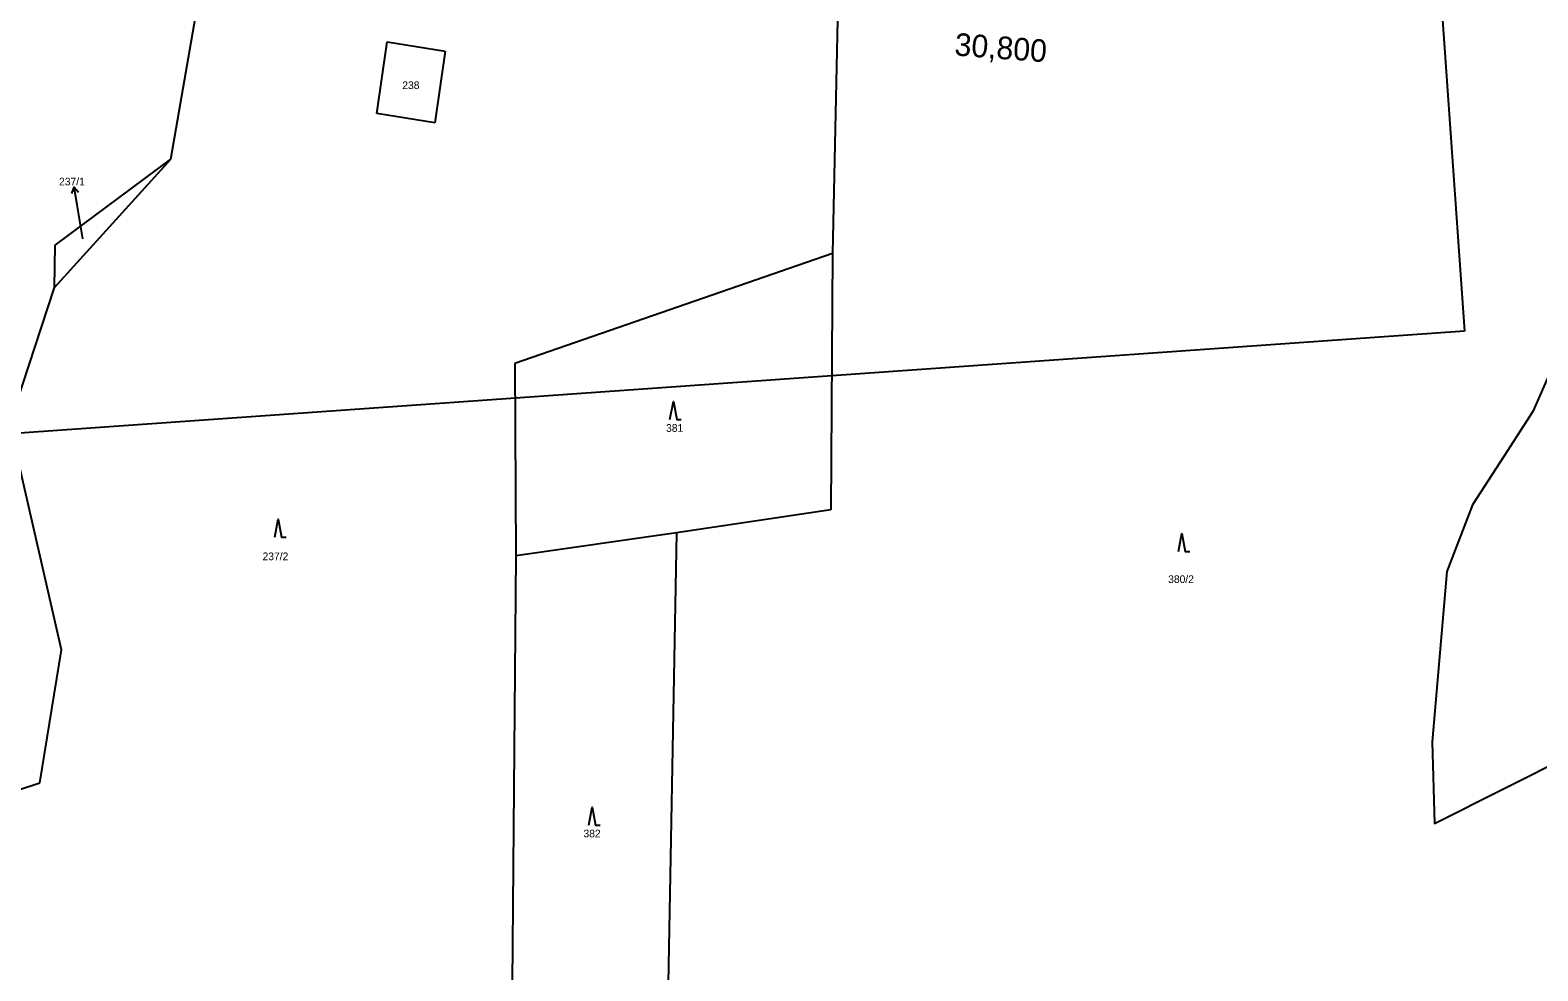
# Model space of a CAD drawing. Extents: x -670359 to -668019, y -978807 to -976674.
# Drawn here: x -669575.5 to -669241.5, y -977399.4 to -977191.2 of the extents above; entities that cross this region are included whole.
import ezdxf

# ---------------------------------------------------------------- set-up
doc = ezdxf.new("R2010")
doc.units = 0
for name, color, linetype in [('Hranice parcel', 7, 'Continuous'), ('Parcelní čísla', 7, 'Continuous'), ('SO 11-10-01', 7, 'Continuous'), ('Značky kultur', 7, 'Continuous')]:
    doc.layers.add(name, color=color, linetype=linetype)

msp = doc.modelspace()

# ---------------------------------------------------------------- linework, layer by layer
at = {"layer": 'Defpoints'}
for p, q in [((-669278.09, -976969.54), (-669257.73, -977257.82)), ((-669257.73, -977257.82), (-669676.69, -977287.4))]:
    msp.add_line(p, q, dxfattribs=at)
at = {"layer": 'Hranice parcel'}
for points in [[(-669396.17, -977168.17), (-669397.7, -977240.66)], [(-669544.29, -977219.72), (-669537.96, -977183.16)], [(-669498.71, -977209.62), (-669496.38, -977193.76)], [(-669496.38, -977193.76), (-669483.51, -977195.84)], [(-669229.74, -977193.65), (-669233.63, -977255.3), (-669242.61, -977275.64), (-669249.01, -977285.54), (-669255.96, -977296.28), (-669261.61, -977311.07), (-669264.91, -977348.74), (-669264.35, -977366.82), (-669233.76, -977351.5), (-669205.54, -977355.99)], [(-669483.51, -977195.84), (-669485.84, -977211.7)], [(-669485.84, -977211.7), (-669498.71, -977209.62)], [(-669570.08, -977248.16), (-669544.29, -977219.72)], [(-669569.97, -977238.81), (-669544.29, -977219.72)], [(-669570.08, -977248.16), (-669569.97, -977238.81)], [(-669397.7, -977240.66), (-669468.1, -977264.98)], [(-669397.7, -977240.66), (-669398.11, -977297.4)], [(-669579.99, -977278.35), (-669570.08, -977248.16)], [(-669468.1, -977264.98), (-669467.87, -977307.57)], [(-669568.52, -977328.39), (-669579.99, -977278.35)], [(-669398.11, -977297.4), (-669432.31, -977302.48)], [(-669432.31, -977302.48), (-669467.87, -977307.57)], [(-669432.31, -977302.48), (-669434.41, -977418.21)], [(-669467.87, -977307.57), (-669469.02, -977436.56)], [(-669573.32, -977357.82), (-669568.52, -977328.39)], [(-669592.8, -977364.17), (-669573.32, -977357.82)]]:
    msp.add_lwpolyline(points, dxfattribs=at)
at = {"layer": 'Parcelní čísla'}
for p, q in [((-669566.27, -977227.33), (-669565.75, -977225.92)), ((-669563.84, -977237.41), (-669565.09, -977229.87))]:
    msp.add_line(p, q, dxfattribs=at)
msp.add_lwpolyline([(-669565.09, -977229.87), (-669565.75, -977225.92), (-669564.79, -977227.08)], dxfattribs=at)
at = {"layer": 'Značky kultur'}
for points in [[(-669433.74, -977277.41), (-669432.99, -977273.41), (-669432.24, -977277.41), (-669431.24, -977277.41)], [(-669521.3, -977303.45), (-669520.55, -977299.45), (-669519.8, -977303.45), (-669518.8, -977303.45)], [(-669321.08, -977306.61), (-669320.33, -977302.61), (-669319.58, -977306.61), (-669318.58, -977306.61)], [(-669451.72, -977367.19), (-669450.97, -977363.19), (-669450.22, -977367.19), (-669449.22, -977367.19)]]:
    msp.add_lwpolyline(points, dxfattribs=at)

# ---------------------------------------------------------------- texts
at = {"layer": 'Parcelní čísla'}
for s, height, p in [('238', 1.7, (-669493.04, -977204.23)), ('237/1', 1.7, (-669569.08, -977225.55)), ('237/1', 0.1, (-669564.02, -977237.41)), ('381', 1.7, (-669434.6, -977280.11)), ('237/2', 1.7, (-669524, -977308.53)), ('380/2', 1.7, (-669323.36, -977313.58)), ('382', 1.7, (-669452.9, -977369.89))]:
    msp.add_text(s, height=height, dxfattribs=at).set_placement(p)
at = {"layer": 'SO 11-10-01'}
msp.add_text('30,800', height=5, rotation=355.6391, dxfattribs=at).set_placement((-669370.82, -977196.77))

doc.saveas('drawing.dxf')
